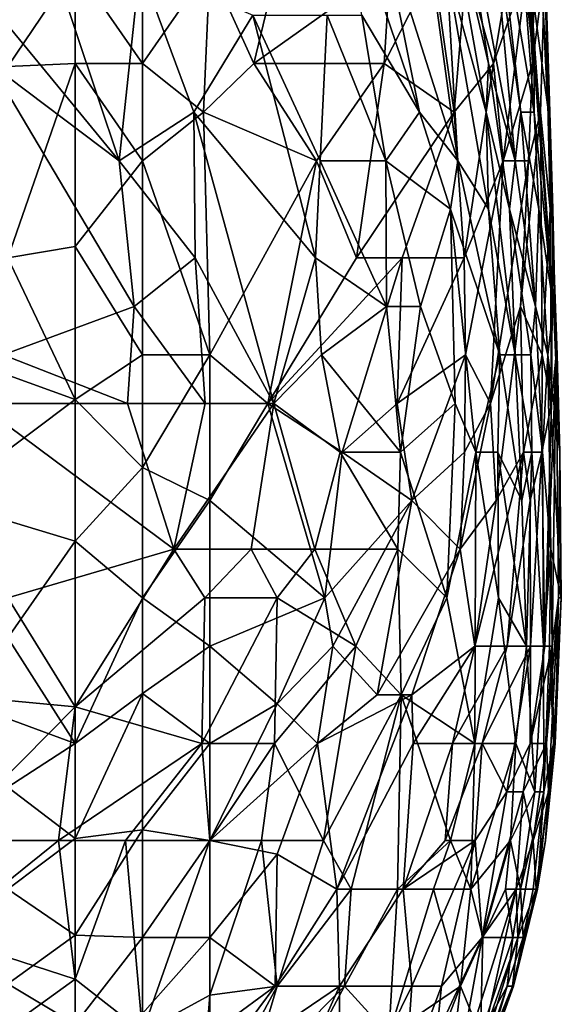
# Model space of a CAD drawing. Extents: x -0.3 to 0.3, y -0.266 to 0.266.
# Tile 416 of 430: x 0.287 to 0.3, y 0.129 to 0.153. Entities that reach past the tile are written whole.
import ezdxf

# ---------------------------------------------------------------- set-up
doc = ezdxf.new("R2010")
doc.units = 0

msp = doc.modelspace()

# ---------------------------------------------------------------- linework, layer by layer
for points in [[(0.297304, 0.157699, 1.049285), (0.29821, 0.151727, 1.039918), (0.297094, 0.156504, 1.035234)], [(0.297304, 0.157699, 1.049285), (0.298317, 0.15531, 1.06802), (0.298863, 0.149339, 1.052408)], [(0.29821, 0.151727, 1.039918), (0.297304, 0.157699, 1.049285), (0.298863, 0.149339, 1.052408)], [(0.286397, 0.151659, 1.163254), (0.288052, 0.154116, 1.165), (0.286397, 0.156504, 1.168927)], [(0.294489, 0.156504, 1.000888), (0.295552, 0.15531, 1.007132), (0.296513, 0.150533, 1.008694)], [(0.295093, 0.152922, 1.000888), (0.294489, 0.156504, 1.000888), (0.296513, 0.150533, 1.008694)], [(0.297181, 0.154116, 1.024306), (0.297094, 0.156504, 1.035234), (0.298153, 0.150533, 1.032112)], [(0.297094, 0.156504, 1.035234), (0.29821, 0.151727, 1.039918), (0.298153, 0.150533, 1.032112)], [(0.298317, 0.15531, 1.06802), (0.29832, 0.156504, 1.075826), (0.299002, 0.150533, 1.066459)], [(0.29832, 0.156504, 1.075826), (0.299064, 0.154116, 1.091438), (0.299329, 0.150533, 1.082071)], [(0.299002, 0.150533, 1.066459), (0.29832, 0.156504, 1.075826), (0.299329, 0.150533, 1.082071)], [(0.299291, 0.151727, 1.130469), (0.299391, 0.156504, 1.136713), (0.299157, 0.154116, 1.136713)], [(0.299593, 0.154116, 1.125785), (0.299391, 0.156504, 1.136713), (0.299291, 0.151727, 1.130469)], [(0.288052, 0.154116, 1.165), (0.289707, 0.151727, 1.160421), (0.289707, 0.15531, 1.164887)], [(0.289707, 0.15531, 1.164887), (0.289707, 0.151727, 1.160421), (0.291363, 0.154116, 1.161604)], [(0.295552, 0.15531, 1.007132), (0.296803, 0.154116, 1.018061), (0.297453, 0.149339, 1.0165)], [(0.296513, 0.150533, 1.008694), (0.295552, 0.15531, 1.007132), (0.297453, 0.149339, 1.0165)], [(0.298332, 0.151727, 1.139836), (0.298929, 0.15531, 1.141397), (0.297669, 0.154116, 1.147642)], [(0.298863, 0.149339, 1.052408), (0.298317, 0.15531, 1.06802), (0.299002, 0.150533, 1.066459)], [(0.299157, 0.154116, 1.136713), (0.298929, 0.15531, 1.141397), (0.298332, 0.151727, 1.139836)], [(0.299199, 0.154116, 1.097683), (0.299441, 0.15531, 1.111734), (0.299688, 0.150533, 1.105489)], [(0.299794, 0.148145, 1.105489), (0.299441, 0.15531, 1.111734), (0.299572, 0.15531, 1.11954)], [(0.299441, 0.15531, 1.111734), (0.299794, 0.148145, 1.105489), (0.299688, 0.150533, 1.105489)], [(0.299723, 0.148145, 1.113295), (0.299572, 0.15531, 1.11954), (0.299593, 0.154116, 1.125785)], [(0.299794, 0.148145, 1.105489), (0.299572, 0.15531, 1.11954), (0.299723, 0.148145, 1.113295)], [(0.286185, 0.152922, 0.969663), (0.287537, 0.154116, 0.972786), (0.289133, 0.149339, 0.97903)], [(0.286397, 0.151659, 1.163254), (0.288052, 0.151727, 1.162035), (0.288052, 0.154116, 1.165)], [(0.289133, 0.149339, 0.97903), (0.287537, 0.154116, 0.972786), (0.289642, 0.154116, 0.97903)], [(0.288052, 0.151727, 1.162035), (0.289707, 0.151727, 1.160421), (0.288052, 0.154116, 1.165)], [(0.289133, 0.149339, 0.97903), (0.289642, 0.154116, 0.97903), (0.29097, 0.150533, 0.983714)], [(0.292416, 0.152922, 0.988398), (0.29097, 0.150533, 0.983714), (0.289642, 0.154116, 0.97903)], [(0.291363, 0.154116, 1.161604), (0.289707, 0.151727, 1.160421), (0.291201, 0.150533, 1.157009)], [(0.291363, 0.154116, 1.161604), (0.291201, 0.150533, 1.157009), (0.29244, 0.151727, 1.157009)], [(0.291363, 0.154116, 1.161604), (0.29244, 0.151727, 1.157009), (0.293018, 0.154116, 1.159273)], [(0.295792, 0.154116, 1.153887), (0.293018, 0.154116, 1.159273), (0.29244, 0.151727, 1.157009)], [(0.29244, 0.151727, 1.157009), (0.295648, 0.151727, 1.150764), (0.295792, 0.154116, 1.153887)], [(0.296855, 0.154116, 1.150764), (0.295792, 0.154116, 1.153887), (0.295648, 0.151727, 1.150764)], [(0.296855, 0.154116, 1.150764), (0.295648, 0.151727, 1.150764), (0.297367, 0.150533, 1.142958)], [(0.297453, 0.149339, 1.0165), (0.296803, 0.154116, 1.018061), (0.297181, 0.154116, 1.024306)], [(0.296855, 0.154116, 1.150764), (0.297367, 0.150533, 1.142958), (0.297669, 0.154116, 1.147642)], [(0.298208, 0.148145, 1.025867), (0.297181, 0.154116, 1.024306), (0.298153, 0.150533, 1.032112)], [(0.297181, 0.154116, 1.024306), (0.298208, 0.148145, 1.025867), (0.297453, 0.149339, 1.0165)], [(0.297669, 0.154116, 1.147642), (0.297367, 0.150533, 1.142958), (0.298332, 0.151727, 1.139836)], [(0.298572, 0.149339, 1.133591), (0.299157, 0.154116, 1.136713), (0.298332, 0.151727, 1.139836)], [(0.299291, 0.151727, 1.130469), (0.299157, 0.154116, 1.136713), (0.298572, 0.149339, 1.133591)], [(0.299329, 0.150533, 1.082071), (0.299064, 0.154116, 1.091438), (0.299332, 0.151727, 1.089877)], [(0.299332, 0.151727, 1.089877), (0.299064, 0.154116, 1.091438), (0.299199, 0.154116, 1.097683)], [(0.299899, 0.144562, 1.089877), (0.299332, 0.151727, 1.089877), (0.299199, 0.154116, 1.097683)], [(0.299899, 0.144562, 1.089877), (0.299199, 0.154116, 1.097683), (0.299688, 0.150533, 1.105489)], [(0.299488, 0.150533, 1.124224), (0.299593, 0.154116, 1.125785), (0.299291, 0.151727, 1.130469)], [(0.299723, 0.148145, 1.113295), (0.299593, 0.154116, 1.125785), (0.299488, 0.150533, 1.124224)], [(0.289133, 0.149339, 0.97903), (0.285948, 0.151727, 0.969663), (0.286185, 0.152922, 0.969663)], [(0.29097, 0.150533, 0.983714), (0.292416, 0.152922, 0.988398), (0.293954, 0.14695, 0.994643)], [(0.292416, 0.152922, 0.988398), (0.294243, 0.152922, 0.996204), (0.294075, 0.149339, 0.994643)], [(0.293954, 0.14695, 0.994643), (0.292416, 0.152922, 0.988398), (0.294075, 0.149339, 0.994643)], [(0.294075, 0.149339, 0.994643), (0.294243, 0.152922, 0.996204), (0.295687, 0.149339, 1.002449)], [(0.294243, 0.152922, 0.996204), (0.295093, 0.152922, 1.000888), (0.295687, 0.149339, 1.002449)], [(0.295687, 0.149339, 1.002449), (0.295093, 0.152922, 1.000888), (0.296513, 0.150533, 1.008694)], [(0.289502, 0.145756, 0.982153), (0.285948, 0.151727, 0.969663), (0.289133, 0.149339, 0.97903)], [(0.289502, 0.145756, 0.982153), (0.286278, 0.144562, 0.975908), (0.285948, 0.151727, 0.969663)], [(0.288052, 0.151727, 1.162035), (0.286397, 0.151659, 1.163254), (0.286397, 0.14695, 1.156422)], [(0.286397, 0.14695, 1.156422), (0.288052, 0.147227, 1.155448), (0.288052, 0.151727, 1.162035)], [(0.289707, 0.149339, 1.157031), (0.289707, 0.151727, 1.160421), (0.288052, 0.151727, 1.162035)], [(0.289707, 0.149339, 1.157031), (0.288052, 0.151727, 1.162035), (0.288052, 0.147227, 1.155448)], [(0.289707, 0.151727, 1.160421), (0.289707, 0.149339, 1.157031), (0.291201, 0.150533, 1.157009)], [(0.293979, 0.149339, 1.150764), (0.29244, 0.151727, 1.157009), (0.291201, 0.150533, 1.157009)], [(0.293979, 0.149339, 1.150764), (0.295648, 0.151727, 1.150764), (0.29244, 0.151727, 1.157009)], [(0.294968, 0.14695, 1.14452), (0.295648, 0.151727, 1.150764), (0.293979, 0.149339, 1.150764)], [(0.294968, 0.14695, 1.14452), (0.297367, 0.150533, 1.142958), (0.295648, 0.151727, 1.150764)], [(0.297612, 0.14695, 1.135152), (0.298332, 0.151727, 1.139836), (0.297367, 0.150533, 1.142958)], [(0.298572, 0.149339, 1.133591), (0.298332, 0.151727, 1.139836), (0.297612, 0.14695, 1.135152)], [(0.298153, 0.150533, 1.032112), (0.29821, 0.151727, 1.039918), (0.298725, 0.148145, 1.039918)], [(0.298725, 0.148145, 1.039918), (0.29821, 0.151727, 1.039918), (0.298863, 0.149339, 1.052408)], [(0.299196, 0.149339, 1.127346), (0.299291, 0.151727, 1.130469), (0.298572, 0.149339, 1.133591)], [(0.299196, 0.149339, 1.127346), (0.299488, 0.150533, 1.124224), (0.299291, 0.151727, 1.130469)], [(0.299329, 0.150533, 1.082071), (0.299332, 0.151727, 1.089877), (0.299809, 0.145756, 1.085193)], [(0.299809, 0.145756, 1.085193), (0.299332, 0.151727, 1.089877), (0.299899, 0.144562, 1.089877)], [(0.289133, 0.149339, 0.97903), (0.29097, 0.150533, 0.983714), (0.290997, 0.14695, 0.985275)], [(0.289707, 0.149339, 1.157031), (0.291363, 0.144562, 1.147248), (0.291201, 0.150533, 1.157009)], [(0.293954, 0.14695, 0.994643), (0.292935, 0.143367, 0.993081), (0.29097, 0.150533, 0.983714)], [(0.290997, 0.14695, 0.985275), (0.29097, 0.150533, 0.983714), (0.292935, 0.143367, 0.993081)], [(0.291201, 0.150533, 1.157009), (0.291363, 0.144562, 1.147248), (0.293979, 0.149339, 1.150764)], [(0.294968, 0.14695, 1.14452), (0.296092, 0.14695, 1.141397), (0.297367, 0.150533, 1.142958)], [(0.295687, 0.149339, 1.002449), (0.296513, 0.150533, 1.008694), (0.297274, 0.148145, 1.013377)], [(0.297612, 0.14695, 1.135152), (0.297367, 0.150533, 1.142958), (0.296092, 0.14695, 1.141397)], [(0.297274, 0.148145, 1.013377), (0.296513, 0.150533, 1.008694), (0.297453, 0.149339, 1.0165)], [(0.298208, 0.148145, 1.025867), (0.298153, 0.150533, 1.032112), (0.298869, 0.144562, 1.033673)], [(0.298869, 0.144562, 1.033673), (0.298153, 0.150533, 1.032112), (0.298725, 0.148145, 1.039918)], [(0.298863, 0.149339, 1.052408), (0.299002, 0.150533, 1.066459), (0.299365, 0.145756, 1.057091)], [(0.298999, 0.145756, 1.122662), (0.299488, 0.150533, 1.124224), (0.299196, 0.149339, 1.127346)], [(0.299528, 0.144562, 1.113295), (0.299488, 0.150533, 1.124224), (0.298999, 0.145756, 1.122662)], [(0.299451, 0.148145, 1.074265), (0.299002, 0.150533, 1.066459), (0.299329, 0.150533, 1.082071)], [(0.299365, 0.145756, 1.057091), (0.299002, 0.150533, 1.066459), (0.299451, 0.148145, 1.074265)], [(0.299451, 0.148145, 1.074265), (0.299329, 0.150533, 1.082071), (0.299809, 0.145756, 1.085193)], [(0.299723, 0.148145, 1.113295), (0.299488, 0.150533, 1.124224), (0.299528, 0.144562, 1.113295)], [(0.299874, 0.144562, 1.100805), (0.299688, 0.150533, 1.105489), (0.299794, 0.148145, 1.105489)], [(0.299899, 0.144562, 1.089877), (0.299688, 0.150533, 1.105489), (0.299874, 0.144562, 1.100805)], [(0.288052, 0.147227, 1.155448), (0.289707, 0.144562, 1.149331), (0.289707, 0.149339, 1.157031)], [(0.289502, 0.145756, 0.982153), (0.289133, 0.149339, 0.97903), (0.290997, 0.14695, 0.985275)], [(0.289707, 0.144562, 1.149331), (0.291363, 0.144562, 1.147248), (0.289707, 0.149339, 1.157031)], [(0.292784, 0.143367, 1.142958), (0.293979, 0.149339, 1.150764), (0.291363, 0.144562, 1.147248)], [(0.293979, 0.149339, 1.150764), (0.292784, 0.143367, 1.142958), (0.294968, 0.14695, 1.14452)], [(0.294075, 0.149339, 0.994643), (0.295703, 0.145756, 1.002449), (0.293954, 0.14695, 0.994643)], [(0.294075, 0.149339, 0.994643), (0.295687, 0.149339, 1.002449), (0.295703, 0.145756, 1.002449)], [(0.295687, 0.149339, 1.002449), (0.297274, 0.148145, 1.013377), (0.296536, 0.145756, 1.007132)], [(0.296536, 0.145756, 1.007132), (0.295703, 0.145756, 1.002449), (0.295687, 0.149339, 1.002449)], [(0.297274, 0.148145, 1.013377), (0.297453, 0.149339, 1.0165), (0.298492, 0.144562, 1.025867)], [(0.298492, 0.144562, 1.025867), (0.297453, 0.149339, 1.0165), (0.298208, 0.148145, 1.025867)], [(0.297612, 0.14695, 1.135152), (0.297646, 0.144562, 1.130469), (0.298572, 0.149339, 1.133591)], [(0.298572, 0.149339, 1.133591), (0.297646, 0.144562, 1.130469), (0.298263, 0.143367, 1.124224)], [(0.298263, 0.143367, 1.124224), (0.299196, 0.149339, 1.127346), (0.298572, 0.149339, 1.133591)], [(0.298999, 0.145756, 1.122662), (0.299196, 0.149339, 1.127346), (0.298263, 0.143367, 1.124224)], [(0.298725, 0.148145, 1.039918), (0.298863, 0.149339, 1.052408), (0.299365, 0.145756, 1.057091)], [(0.296536, 0.145756, 1.007132), (0.297274, 0.148145, 1.013377), (0.297395, 0.143367, 1.013377)], [(0.297274, 0.148145, 1.013377), (0.298492, 0.144562, 1.025867), (0.297903, 0.142173, 1.018061)], [(0.297395, 0.143367, 1.013377), (0.297274, 0.148145, 1.013377), (0.297903, 0.142173, 1.018061)], [(0.298492, 0.144562, 1.025867), (0.298208, 0.148145, 1.025867), (0.298869, 0.144562, 1.033673)], [(0.298725, 0.148145, 1.039918), (0.299365, 0.145756, 1.057091), (0.299247, 0.144562, 1.046163)], [(0.298869, 0.144562, 1.033673), (0.298725, 0.148145, 1.039918), (0.299247, 0.144562, 1.046163)], [(0.299365, 0.145756, 1.057091), (0.299451, 0.148145, 1.074265), (0.299666, 0.144562, 1.06802)], [(0.299666, 0.144562, 1.06802), (0.299451, 0.148145, 1.074265), (0.299809, 0.145756, 1.085193)], [(0.299723, 0.148145, 1.113295), (0.299528, 0.144562, 1.113295), (0.299757, 0.143367, 1.105489)], [(0.299757, 0.143367, 1.105489), (0.299794, 0.148145, 1.105489), (0.299723, 0.148145, 1.113295)], [(0.299874, 0.144562, 1.100805), (0.299794, 0.148145, 1.105489), (0.299757, 0.143367, 1.105489)], [(0.288052, 0.143464, 1.149203), (0.288052, 0.147227, 1.155448), (0.286397, 0.14695, 1.156422)], [(0.288052, 0.143464, 1.149203), (0.289707, 0.144562, 1.149331), (0.288052, 0.147227, 1.155448)], [(0.286397, 0.14695, 1.156422), (0.284742, 0.144666, 1.153887), (0.288052, 0.143464, 1.149203)], [(0.289502, 0.145756, 0.982153), (0.290997, 0.14695, 0.985275), (0.291245, 0.143367, 0.988398)], [(0.291245, 0.143367, 0.988398), (0.290997, 0.14695, 0.985275), (0.292935, 0.143367, 0.993081)], [(0.296092, 0.14695, 1.141397), (0.294968, 0.14695, 1.14452), (0.292784, 0.143367, 1.142958)], [(0.294615, 0.142173, 1.136713), (0.296092, 0.14695, 1.141397), (0.292784, 0.143367, 1.142958)], [(0.292935, 0.143367, 0.993081), (0.293954, 0.14695, 0.994643), (0.294101, 0.144562, 0.996204)], [(0.293954, 0.14695, 0.994643), (0.295703, 0.145756, 1.002449), (0.294101, 0.144562, 0.996204)], [(0.295964, 0.143367, 1.135152), (0.296092, 0.14695, 1.141397), (0.294615, 0.142173, 1.136713)], [(0.297612, 0.14695, 1.135152), (0.295964, 0.143367, 1.135152), (0.297646, 0.144562, 1.130469)], [(0.295964, 0.143367, 1.135152), (0.297612, 0.14695, 1.135152), (0.296092, 0.14695, 1.141397)], [(0.286278, 0.144562, 0.975908), (0.289502, 0.145756, 0.982153), (0.289337, 0.143367, 0.983714)], [(0.289337, 0.143367, 0.983714), (0.289502, 0.145756, 0.982153), (0.291245, 0.143367, 0.988398)], [(0.294101, 0.144562, 0.996204), (0.295703, 0.145756, 1.002449), (0.296046, 0.142173, 1.005571)], [(0.296046, 0.142173, 1.005571), (0.295703, 0.145756, 1.002449), (0.296536, 0.145756, 1.007132)], [(0.296046, 0.142173, 1.005571), (0.296536, 0.145756, 1.007132), (0.297395, 0.143367, 1.013377)], [(0.298399, 0.140979, 1.117979), (0.298999, 0.145756, 1.122662), (0.298263, 0.143367, 1.124224)], [(0.299072, 0.142173, 1.114856), (0.298999, 0.145756, 1.122662), (0.298399, 0.140979, 1.117979)], [(0.299072, 0.142173, 1.114856), (0.299528, 0.144562, 1.113295), (0.298999, 0.145756, 1.122662)], [(0.299247, 0.144562, 1.046163), (0.299365, 0.145756, 1.057091), (0.299535, 0.142173, 1.052408)], [(0.299365, 0.145756, 1.057091), (0.299666, 0.144562, 1.06802), (0.299535, 0.142173, 1.052408)], [(0.299666, 0.144562, 1.06802), (0.299809, 0.145756, 1.085193), (0.299966, 0.142173, 1.086754)], [(0.299809, 0.145756, 1.085193), (0.299899, 0.144562, 1.089877), (0.299966, 0.142173, 1.086754)], [(0.284742, 0.140979, 1.147449), (0.288052, 0.143464, 1.149203), (0.284742, 0.144666, 1.153887)], [(0.286278, 0.144562, 0.975908), (0.289337, 0.143367, 0.983714), (0.285653, 0.143367, 0.975908)], [(0.288052, 0.143464, 1.149203), (0.289707, 0.141794, 1.14452), (0.289707, 0.144562, 1.149331)], [(0.291363, 0.144562, 1.147248), (0.289707, 0.141794, 1.14452), (0.291363, 0.140979, 1.140805)], [(0.289707, 0.141794, 1.14452), (0.291363, 0.144562, 1.147248), (0.289707, 0.144562, 1.149331)], [(0.291363, 0.144562, 1.147248), (0.291363, 0.140979, 1.140805), (0.292784, 0.143367, 1.142958)], [(0.292935, 0.143367, 0.993081), (0.294101, 0.144562, 0.996204), (0.294565, 0.142173, 0.999326)], [(0.294565, 0.142173, 0.999326), (0.294101, 0.144562, 0.996204), (0.296046, 0.142173, 1.005571)], [(0.295964, 0.143367, 1.135152), (0.296328, 0.140979, 1.128971), (0.297646, 0.144562, 1.130469)], [(0.297619, 0.142173, 1.125785), (0.297646, 0.144562, 1.130469), (0.296328, 0.140979, 1.128971)], [(0.297646, 0.144562, 1.130469), (0.297619, 0.142173, 1.125785), (0.298263, 0.143367, 1.124224)], [(0.298492, 0.144562, 1.025867), (0.298442, 0.142173, 1.024306), (0.297903, 0.142173, 1.018061)], [(0.298442, 0.142173, 1.024306), (0.298492, 0.144562, 1.025867), (0.29903, 0.140979, 1.033673)], [(0.298492, 0.144562, 1.025867), (0.298869, 0.144562, 1.033673), (0.29903, 0.140979, 1.033673)], [(0.298869, 0.144562, 1.033673), (0.299247, 0.144562, 1.046163), (0.299279, 0.142173, 1.041479)], [(0.29903, 0.140979, 1.033673), (0.298869, 0.144562, 1.033673), (0.299279, 0.142173, 1.041479)], [(0.299519, 0.142173, 1.108611), (0.299528, 0.144562, 1.113295), (0.299072, 0.142173, 1.114856)], [(0.299247, 0.144562, 1.046163), (0.299535, 0.142173, 1.052408), (0.299279, 0.142173, 1.041479)], [(0.299528, 0.144562, 1.113295), (0.299519, 0.142173, 1.108611), (0.299757, 0.143367, 1.105489)], [(0.299535, 0.142173, 1.052408), (0.299666, 0.144562, 1.06802), (0.299741, 0.139785, 1.057091)], [(0.299874, 0.144562, 1.100805), (0.299757, 0.143367, 1.105489), (0.299593, 0.137396, 1.094561)], [(0.299776, 0.137396, 1.089877), (0.299874, 0.144562, 1.100805), (0.299593, 0.137396, 1.094561)], [(0.3, 0.13859, 1.075826), (0.299666, 0.144562, 1.06802), (0.299966, 0.142173, 1.086754)], [(0.299741, 0.139785, 1.057091), (0.299666, 0.144562, 1.06802), (0.3, 0.13859, 1.075826)], [(0.299934, 0.13859, 1.086754), (0.299874, 0.144562, 1.100805), (0.299776, 0.137396, 1.089877)], [(0.299966, 0.142173, 1.086754), (0.299899, 0.144562, 1.089877), (0.299874, 0.144562, 1.100805)], [(0.299934, 0.13859, 1.086754), (0.299966, 0.142173, 1.086754), (0.299874, 0.144562, 1.100805)], [(0.288052, 0.139982, 1.142958), (0.288052, 0.143464, 1.149203), (0.284742, 0.140979, 1.147449)], [(0.290474, 0.139785, 0.989959), (0.285653, 0.143367, 0.975908), (0.289337, 0.143367, 0.983714)], [(0.286397, 0.13859, 0.983104), (0.285653, 0.143367, 0.975908), (0.290474, 0.139785, 0.989959)], [(0.288052, 0.139982, 1.142958), (0.289707, 0.141794, 1.14452), (0.288052, 0.143464, 1.149203)], [(0.289337, 0.143367, 0.983714), (0.291245, 0.143367, 0.988398), (0.290474, 0.139785, 0.989959)], [(0.291245, 0.143367, 0.988398), (0.292935, 0.143367, 0.993081), (0.290474, 0.139785, 0.989959)], [(0.290474, 0.139785, 0.989959), (0.292935, 0.143367, 0.993081), (0.292376, 0.139785, 0.994643)], [(0.294184, 0.13859, 1.130469), (0.292784, 0.143367, 1.142958), (0.291363, 0.140979, 1.140805)], [(0.292376, 0.139785, 0.994643), (0.292935, 0.143367, 0.993081), (0.293938, 0.139785, 0.999326)], [(0.292784, 0.143367, 1.142958), (0.294184, 0.13859, 1.130469), (0.294615, 0.142173, 1.136713)], [(0.293938, 0.139785, 0.999326), (0.292935, 0.143367, 0.993081), (0.294565, 0.142173, 0.999326)], [(0.295964, 0.143367, 1.135152), (0.294615, 0.142173, 1.136713), (0.296328, 0.140979, 1.128971)], [(0.297185, 0.13859, 1.014938), (0.296046, 0.142173, 1.005571), (0.297395, 0.143367, 1.013377)], [(0.297395, 0.143367, 1.013377), (0.297903, 0.142173, 1.018061), (0.297185, 0.13859, 1.014938)], [(0.298263, 0.143367, 1.124224), (0.297619, 0.142173, 1.125785), (0.297516, 0.139785, 1.121101)], [(0.297516, 0.139785, 1.121101), (0.298399, 0.140979, 1.117979), (0.298263, 0.143367, 1.124224)], [(0.299593, 0.137396, 1.094561), (0.299757, 0.143367, 1.105489), (0.299519, 0.142173, 1.108611)], [(0.293938, 0.139785, 0.999326), (0.294565, 0.142173, 0.999326), (0.29598, 0.139785, 1.007132)], [(0.294615, 0.142173, 1.136713), (0.294184, 0.13859, 1.130469), (0.296328, 0.140979, 1.128971)], [(0.294565, 0.142173, 0.999326), (0.296046, 0.142173, 1.005571), (0.29598, 0.139785, 1.007132)], [(0.29598, 0.139785, 1.007132), (0.296046, 0.142173, 1.005571), (0.297185, 0.13859, 1.014938)], [(0.296328, 0.140979, 1.128971), (0.297516, 0.139785, 1.121101), (0.297619, 0.142173, 1.125785)], [(0.297185, 0.13859, 1.014938), (0.297903, 0.142173, 1.018061), (0.297874, 0.135008, 1.024306)], [(0.297874, 0.135008, 1.024306), (0.297903, 0.142173, 1.018061), (0.298457, 0.13859, 1.025867)], [(0.298399, 0.140979, 1.117979), (0.297877, 0.137396, 1.113295), (0.299072, 0.142173, 1.114856)], [(0.298671, 0.137396, 1.10705), (0.299072, 0.142173, 1.114856), (0.297877, 0.137396, 1.113295)], [(0.297903, 0.142173, 1.018061), (0.298442, 0.142173, 1.024306), (0.298457, 0.13859, 1.025867)], [(0.298442, 0.142173, 1.024306), (0.29903, 0.140979, 1.033673), (0.299142, 0.137396, 1.036795)], [(0.298457, 0.13859, 1.025867), (0.298442, 0.142173, 1.024306), (0.299142, 0.137396, 1.036795)], [(0.299235, 0.140979, 1.110173), (0.299072, 0.142173, 1.114856), (0.298671, 0.137396, 1.10705)], [(0.299142, 0.137396, 1.036795), (0.29903, 0.140979, 1.033673), (0.299279, 0.142173, 1.041479)], [(0.299519, 0.142173, 1.108611), (0.299072, 0.142173, 1.114856), (0.299235, 0.140979, 1.110173)], [(0.299142, 0.137396, 1.036795), (0.299279, 0.142173, 1.041479), (0.299563, 0.137396, 1.047724)], [(0.29924, 0.137396, 1.100805), (0.299519, 0.142173, 1.108611), (0.299235, 0.140979, 1.110173)], [(0.299519, 0.142173, 1.108611), (0.29924, 0.137396, 1.100805), (0.299593, 0.137396, 1.094561)], [(0.299563, 0.137396, 1.047724), (0.299279, 0.142173, 1.041479), (0.299535, 0.142173, 1.052408)], [(0.299563, 0.137396, 1.047724), (0.299535, 0.142173, 1.052408), (0.299741, 0.139785, 1.057091)], [(0.3, 0.13859, 1.075826), (0.299966, 0.142173, 1.086754), (0.299934, 0.13859, 1.086754)], [(0.289707, 0.13859, 1.138382), (0.289707, 0.141794, 1.14452), (0.288052, 0.139982, 1.142958)], [(0.289707, 0.141794, 1.14452), (0.289707, 0.13859, 1.138382), (0.291363, 0.140979, 1.140805)], [(0.286397, 0.137603, 1.139836), (0.288052, 0.139982, 1.142958), (0.284742, 0.140979, 1.147449)], [(0.291363, 0.137396, 1.133625), (0.291363, 0.140979, 1.140805), (0.289707, 0.13859, 1.138382)], [(0.291363, 0.137396, 1.133625), (0.294184, 0.13859, 1.130469), (0.291363, 0.140979, 1.140805)], [(0.294184, 0.13859, 1.130469), (0.294384, 0.137396, 1.127346), (0.296328, 0.140979, 1.128971)], [(0.296328, 0.140979, 1.128971), (0.294384, 0.137396, 1.127346), (0.295473, 0.136202, 1.121101)], [(0.295473, 0.136202, 1.121101), (0.297516, 0.139785, 1.121101), (0.296328, 0.140979, 1.128971)], [(0.297516, 0.139785, 1.121101), (0.297877, 0.137396, 1.113295), (0.298399, 0.140979, 1.117979)], [(0.29924, 0.137396, 1.100805), (0.299235, 0.140979, 1.110173), (0.298671, 0.137396, 1.10705)], [(0.288052, 0.135008, 1.132802), (0.288052, 0.139982, 1.142958), (0.286397, 0.137603, 1.139836)], [(0.289707, 0.13859, 1.138382), (0.288052, 0.139982, 1.142958), (0.288052, 0.135008, 1.132802)], [(0.286397, 0.13859, 0.983104), (0.290474, 0.139785, 0.989959), (0.288052, 0.135906, 0.989959)], [(0.291234, 0.13859, 0.993081), (0.288052, 0.135906, 0.989959), (0.290474, 0.139785, 0.989959)], [(0.291234, 0.13859, 0.993081), (0.290474, 0.139785, 0.989959), (0.292376, 0.139785, 0.994643)], [(0.291234, 0.13859, 0.993081), (0.292376, 0.139785, 0.994643), (0.293018, 0.13859, 0.997749)], [(0.293018, 0.13859, 0.997749), (0.292376, 0.139785, 0.994643), (0.293938, 0.139785, 0.999326)], [(0.293018, 0.13859, 0.997749), (0.293938, 0.139785, 0.999326), (0.29495, 0.137396, 1.005571)], [(0.29495, 0.137396, 1.005571), (0.293938, 0.139785, 0.999326), (0.29598, 0.139785, 1.007132)], [(0.296066, 0.136202, 1.011816), (0.29495, 0.137396, 1.005571), (0.29598, 0.139785, 1.007132)], [(0.295473, 0.136202, 1.121101), (0.296328, 0.136202, 1.118039), (0.297516, 0.139785, 1.121101)], [(0.296066, 0.136202, 1.011816), (0.29598, 0.139785, 1.007132), (0.297185, 0.13859, 1.014938)], [(0.297877, 0.137396, 1.113295), (0.297516, 0.139785, 1.121101), (0.296328, 0.136202, 1.118039)], [(0.299706, 0.137396, 1.053969), (0.299563, 0.137396, 1.047724), (0.299741, 0.139785, 1.057091)], [(0.299706, 0.137396, 1.053969), (0.299741, 0.139785, 1.057091), (0.299807, 0.135008, 1.063336)], [(0.299741, 0.139785, 1.057091), (0.3, 0.13859, 1.075826), (0.299807, 0.135008, 1.063336)], [(0.284742, 0.136214, 0.983714), (0.286397, 0.13859, 0.983104), (0.288052, 0.135906, 0.989959)], [(0.289707, 0.136234, 1.133591), (0.289707, 0.13859, 1.138382), (0.288052, 0.135008, 1.132802)], [(0.291166, 0.135008, 0.997765), (0.288052, 0.135906, 0.989959), (0.291234, 0.13859, 0.993081)], [(0.289707, 0.136234, 1.133591), (0.291363, 0.137396, 1.133625), (0.289707, 0.13859, 1.138382)], [(0.291166, 0.135008, 0.997765), (0.291234, 0.13859, 0.993081), (0.293018, 0.13859, 0.997749)], [(0.292951, 0.135008, 1.002449), (0.291166, 0.135008, 0.997765), (0.293018, 0.13859, 0.997749)], [(0.291363, 0.137396, 1.133625), (0.293018, 0.135976, 1.127346), (0.294184, 0.13859, 1.130469)], [(0.293018, 0.13859, 0.997749), (0.29495, 0.137396, 1.005571), (0.292951, 0.135008, 1.002449)], [(0.294384, 0.137396, 1.127346), (0.294184, 0.13859, 1.130469), (0.293018, 0.135976, 1.127346)], [(0.296066, 0.136202, 1.011816), (0.297185, 0.13859, 1.014938), (0.297874, 0.135008, 1.024306)], [(0.297874, 0.135008, 1.024306), (0.298457, 0.13859, 1.025867), (0.29888, 0.135008, 1.035234)], [(0.298457, 0.13859, 1.025867), (0.299142, 0.137396, 1.036795), (0.29888, 0.135008, 1.035234)], [(0.299688, 0.133813, 1.077387), (0.299934, 0.13859, 1.086754), (0.299639, 0.135008, 1.085196)], [(0.299776, 0.137396, 1.089877), (0.299639, 0.135008, 1.085196), (0.299934, 0.13859, 1.086754)], [(0.299852, 0.135008, 1.074265), (0.299934, 0.13859, 1.086754), (0.299688, 0.133813, 1.077387)], [(0.299807, 0.135008, 1.063336), (0.3, 0.13859, 1.075826), (0.299852, 0.135008, 1.074265)], [(0.299852, 0.135008, 1.074265), (0.3, 0.13859, 1.075826), (0.299934, 0.13859, 1.086754)], [(0.284742, 0.136229, 1.138275), (0.288052, 0.135008, 1.132802), (0.286397, 0.137603, 1.139836)], [(0.289707, 0.136234, 1.133591), (0.291363, 0.135008, 1.128342), (0.291363, 0.137396, 1.133625)], [(0.291363, 0.137396, 1.133625), (0.291363, 0.135008, 1.128342), (0.293018, 0.135976, 1.127346)], [(0.292951, 0.135008, 1.002449), (0.29495, 0.137396, 1.005571), (0.294155, 0.132619, 1.010255)], [(0.293018, 0.135976, 1.127346), (0.294003, 0.135008, 1.122662), (0.294384, 0.137396, 1.127346)], [(0.294384, 0.137396, 1.127346), (0.294003, 0.135008, 1.122662), (0.295473, 0.136202, 1.121101)], [(0.294155, 0.132619, 1.010255), (0.29495, 0.137396, 1.005571), (0.296066, 0.136202, 1.011816)], [(0.296328, 0.136202, 1.118039), (0.29636, 0.135008, 1.114856), (0.297877, 0.137396, 1.113295)], [(0.297324, 0.135008, 1.110173), (0.297877, 0.137396, 1.113295), (0.29636, 0.135008, 1.114856)], [(0.297877, 0.137396, 1.113295), (0.297324, 0.135008, 1.110173), (0.298671, 0.137396, 1.10705)], [(0.297324, 0.135008, 1.110173), (0.298055, 0.135008, 1.105489), (0.298671, 0.137396, 1.10705)], [(0.29924, 0.137396, 1.100805), (0.298671, 0.137396, 1.10705), (0.298055, 0.135008, 1.105489)], [(0.298658, 0.133813, 1.096122), (0.29924, 0.137396, 1.100805), (0.298055, 0.135008, 1.105489)], [(0.299237, 0.135008, 1.092999), (0.29924, 0.137396, 1.100805), (0.298658, 0.133813, 1.096122)], [(0.29888, 0.135008, 1.035234), (0.299142, 0.137396, 1.036795), (0.299351, 0.133813, 1.046163)], [(0.299142, 0.137396, 1.036795), (0.299563, 0.137396, 1.047724), (0.299351, 0.133813, 1.046163)], [(0.299237, 0.135008, 1.092999), (0.299593, 0.137396, 1.094561), (0.29924, 0.137396, 1.100805)], [(0.299776, 0.137396, 1.089877), (0.299593, 0.137396, 1.094561), (0.299237, 0.135008, 1.092999)], [(0.299776, 0.137396, 1.089877), (0.299237, 0.135008, 1.092999), (0.299639, 0.135008, 1.085196)], [(0.299351, 0.133813, 1.046163), (0.299563, 0.137396, 1.047724), (0.299574, 0.133813, 1.053969)], [(0.299563, 0.137396, 1.047724), (0.299706, 0.137396, 1.053969), (0.299574, 0.133813, 1.053969)], [(0.299574, 0.133813, 1.053969), (0.299706, 0.137396, 1.053969), (0.299807, 0.135008, 1.063336)], [(0.288052, 0.135008, 1.132802), (0.284742, 0.136229, 1.138275), (0.286397, 0.133933, 1.13203)], [(0.284794, 0.132619, 0.989959), (0.284742, 0.136214, 0.983714), (0.288052, 0.135906, 0.989959)], [(0.289707, 0.136234, 1.133591), (0.288052, 0.135008, 1.132802), (0.288052, 0.132664, 1.127346)], [(0.289707, 0.132879, 1.125785), (0.289707, 0.136234, 1.133591), (0.288052, 0.132664, 1.127346)], [(0.289707, 0.136234, 1.133591), (0.289707, 0.132879, 1.125785), (0.291363, 0.135008, 1.128342)], [(0.295473, 0.136202, 1.121101), (0.294003, 0.135008, 1.122662), (0.296328, 0.136202, 1.118039)], [(0.294003, 0.135008, 1.122662), (0.294485, 0.131425, 1.111734), (0.296328, 0.136202, 1.118039)], [(0.294155, 0.132619, 1.010255), (0.296066, 0.136202, 1.011816), (0.294834, 0.131425, 1.014938)], [(0.296328, 0.136202, 1.118039), (0.294485, 0.131425, 1.111734), (0.29636, 0.135008, 1.114856)], [(0.294834, 0.131425, 1.014938), (0.296066, 0.136202, 1.011816), (0.295974, 0.131425, 1.019622)], [(0.295974, 0.131425, 1.019622), (0.296066, 0.136202, 1.011816), (0.297273, 0.132619, 1.024306)], [(0.296066, 0.136202, 1.011816), (0.297874, 0.135008, 1.024306), (0.297273, 0.132619, 1.024306)], [(0.287641, 0.132619, 0.994643), (0.284794, 0.132619, 0.989959), (0.288052, 0.135906, 0.989959)], [(0.291166, 0.135008, 0.997765), (0.287641, 0.132619, 0.994643), (0.288052, 0.135906, 0.989959)], [(0.291363, 0.132619, 1.122456), (0.294003, 0.135008, 1.122662), (0.293018, 0.135976, 1.127346)], [(0.291363, 0.135008, 1.128342), (0.291363, 0.132619, 1.122456), (0.293018, 0.135976, 1.127346)], [(0.288052, 0.132664, 1.127346), (0.288052, 0.135008, 1.132802), (0.286397, 0.133933, 1.13203)], [(0.287641, 0.132619, 0.994643), (0.291166, 0.135008, 0.997765), (0.289287, 0.132619, 0.997765)], [(0.291363, 0.132619, 1.002271), (0.289287, 0.132619, 0.997765), (0.291166, 0.135008, 0.997765)], [(0.289707, 0.132879, 1.125785), (0.291363, 0.132619, 1.122456), (0.291363, 0.135008, 1.128342)], [(0.291363, 0.132619, 1.002271), (0.291166, 0.135008, 0.997765), (0.292951, 0.135008, 1.002449)], [(0.291363, 0.132619, 1.122456), (0.293018, 0.132281, 1.117979), (0.294003, 0.135008, 1.122662)], [(0.291363, 0.132619, 1.002271), (0.292951, 0.135008, 1.002449), (0.292632, 0.132619, 1.005571)], [(0.292632, 0.132619, 1.005571), (0.292951, 0.135008, 1.002449), (0.294155, 0.132619, 1.010255)], [(0.294003, 0.135008, 1.122662), (0.293018, 0.132281, 1.117979), (0.294485, 0.131425, 1.111734)], [(0.29636, 0.135008, 1.114856), (0.294485, 0.131425, 1.111734), (0.296112, 0.131425, 1.105489)], [(0.29636, 0.135008, 1.114856), (0.296112, 0.131425, 1.105489), (0.297324, 0.135008, 1.110173)], [(0.297149, 0.132619, 1.103928), (0.297324, 0.135008, 1.110173), (0.296112, 0.131425, 1.105489)], [(0.297324, 0.135008, 1.110173), (0.297149, 0.132619, 1.103928), (0.298055, 0.135008, 1.105489)], [(0.298055, 0.135008, 1.105489), (0.297149, 0.132619, 1.103928), (0.297881, 0.132619, 1.099244)], [(0.297777, 0.131425, 1.030551), (0.297273, 0.132619, 1.024306), (0.297874, 0.135008, 1.024306)], [(0.297777, 0.131425, 1.030551), (0.297874, 0.135008, 1.024306), (0.29888, 0.135008, 1.035234)], [(0.297777, 0.131425, 1.030551), (0.29888, 0.135008, 1.035234), (0.298753, 0.132619, 1.038357)], [(0.297881, 0.132619, 1.099244), (0.298658, 0.133813, 1.096122), (0.298055, 0.135008, 1.105489)], [(0.299065, 0.133813, 1.091438), (0.299237, 0.135008, 1.092999), (0.298658, 0.133813, 1.096122)], [(0.298753, 0.132619, 1.038357), (0.29888, 0.135008, 1.035234), (0.299351, 0.133813, 1.046163)], [(0.299639, 0.135008, 1.085196), (0.299237, 0.135008, 1.092999), (0.299065, 0.133813, 1.091438)], [(0.299639, 0.135008, 1.085196), (0.299065, 0.133813, 1.091438), (0.299312, 0.132619, 1.082071)], [(0.299639, 0.135008, 1.085196), (0.299312, 0.132619, 1.082071), (0.299688, 0.133813, 1.077387)], [(0.299418, 0.131425, 1.063336), (0.299807, 0.135008, 1.063336), (0.299614, 0.132619, 1.066459)], [(0.299418, 0.131425, 1.063336), (0.299574, 0.133813, 1.053969), (0.299807, 0.135008, 1.063336)], [(0.299688, 0.133813, 1.077387), (0.299614, 0.132619, 1.066459), (0.299852, 0.135008, 1.074265)], [(0.299852, 0.135008, 1.074265), (0.299614, 0.132619, 1.066459), (0.299807, 0.135008, 1.063336)], [(0.286397, 0.131425, 1.125939), (0.288052, 0.132664, 1.127346), (0.286397, 0.133933, 1.13203)], [(0.298054, 0.130231, 1.088316), (0.298658, 0.133813, 1.096122), (0.297881, 0.132619, 1.099244)], [(0.299065, 0.133813, 1.091438), (0.298658, 0.133813, 1.096122), (0.298054, 0.130231, 1.088316)], [(0.298889, 0.131425, 1.083632), (0.299065, 0.133813, 1.091438), (0.298054, 0.130231, 1.088316)], [(0.298753, 0.132619, 1.038357), (0.299351, 0.133813, 1.046163), (0.298996, 0.131425, 1.046163)], [(0.299312, 0.132619, 1.082071), (0.299065, 0.133813, 1.091438), (0.298889, 0.131425, 1.083632)], [(0.298996, 0.131425, 1.046163), (0.299574, 0.133813, 1.053969), (0.299307, 0.131425, 1.05553)], [(0.299351, 0.133813, 1.046163), (0.299574, 0.133813, 1.053969), (0.298996, 0.131425, 1.046163)], [(0.299574, 0.133813, 1.053969), (0.299418, 0.131425, 1.063336), (0.299307, 0.131425, 1.05553)], [(0.29938, 0.131425, 1.071142), (0.299688, 0.133813, 1.077387), (0.299312, 0.132619, 1.082071)], [(0.299614, 0.132619, 1.066459), (0.299688, 0.133813, 1.077387), (0.29938, 0.131425, 1.071142)], [(0.289707, 0.132879, 1.125785), (0.288052, 0.132664, 1.127346), (0.288052, 0.130289, 1.121101)], [(0.289707, 0.130231, 1.118616), (0.289707, 0.132879, 1.125785), (0.288052, 0.130289, 1.121101)], [(0.289707, 0.132879, 1.125785), (0.289707, 0.130231, 1.118616), (0.291363, 0.132619, 1.122456)], [(0.284742, 0.130283, 0.994643), (0.287641, 0.132619, 0.994643), (0.288052, 0.129209, 1.002449)], [(0.284742, 0.130283, 0.994643), (0.284794, 0.132619, 0.989959), (0.287641, 0.132619, 0.994643)], [(0.288052, 0.130289, 1.121101), (0.288052, 0.132664, 1.127346), (0.286397, 0.131425, 1.125939)], [(0.288052, 0.129209, 1.002449), (0.287641, 0.132619, 0.994643), (0.289287, 0.132619, 0.997765)], [(0.288052, 0.129209, 1.002449), (0.289287, 0.132619, 0.997765), (0.289707, 0.127915, 1.008694)], [(0.289287, 0.132619, 0.997765), (0.291363, 0.132619, 1.002271), (0.289707, 0.127915, 1.008694)], [(0.289707, 0.130231, 1.118616), (0.291363, 0.130231, 1.115874), (0.291363, 0.132619, 1.122456)], [(0.289707, 0.127915, 1.008694), (0.291363, 0.132619, 1.002271), (0.291363, 0.128817, 1.010255)], [(0.291363, 0.132619, 1.122456), (0.291363, 0.130231, 1.115874), (0.293018, 0.132281, 1.117979)], [(0.293018, 0.129036, 1.014135), (0.291363, 0.128817, 1.010255), (0.292632, 0.132619, 1.005571)], [(0.291363, 0.128817, 1.010255), (0.291363, 0.132619, 1.002271), (0.292632, 0.132619, 1.005571)], [(0.293018, 0.129036, 1.014135), (0.292632, 0.132619, 1.005571), (0.294155, 0.132619, 1.010255)], [(0.294834, 0.131425, 1.014938), (0.293018, 0.129036, 1.014135), (0.294155, 0.132619, 1.010255)], [(0.295974, 0.131425, 1.019622), (0.297273, 0.132619, 1.024306), (0.296862, 0.131425, 1.024306)], [(0.297881, 0.132619, 1.099244), (0.297149, 0.132619, 1.103928), (0.296112, 0.131425, 1.105489)], [(0.297881, 0.132619, 1.099244), (0.296112, 0.131425, 1.105489), (0.296328, 0.129036, 1.096145)], [(0.297053, 0.129036, 1.091438), (0.297881, 0.132619, 1.099244), (0.296328, 0.129036, 1.096145)], [(0.296862, 0.131425, 1.024306), (0.297273, 0.132619, 1.024306), (0.297777, 0.131425, 1.030551)], [(0.298054, 0.130231, 1.088316), (0.297881, 0.132619, 1.099244), (0.297053, 0.129036, 1.091438)], [(0.298068, 0.130231, 1.036795), (0.297777, 0.131425, 1.030551), (0.298753, 0.132619, 1.038357)], [(0.298068, 0.130231, 1.036795), (0.298753, 0.132619, 1.038357), (0.298625, 0.131425, 1.039918)], [(0.298753, 0.132619, 1.038357), (0.298996, 0.131425, 1.046163), (0.298625, 0.131425, 1.039918)], [(0.298934, 0.130231, 1.075826), (0.299312, 0.132619, 1.082071), (0.298889, 0.131425, 1.083632)], [(0.29938, 0.131425, 1.071142), (0.299312, 0.132619, 1.082071), (0.298934, 0.130231, 1.075826)], [(0.299418, 0.131425, 1.063336), (0.299614, 0.132619, 1.066459), (0.29938, 0.131425, 1.071142)], [(0.292964, 0.129036, 1.108611), (0.293018, 0.132281, 1.117979), (0.291363, 0.130231, 1.115874)], [(0.293018, 0.132281, 1.117979), (0.292964, 0.129036, 1.108611), (0.294485, 0.131425, 1.111734)], [(0.286397, 0.131425, 1.125939), (0.286397, 0.129097, 1.11954), (0.288052, 0.130289, 1.121101)], [(0.294551, 0.129036, 1.103928), (0.294485, 0.131425, 1.111734), (0.292964, 0.129036, 1.108611)], [(0.294673, 0.129036, 1.019579), (0.293018, 0.129036, 1.014135), (0.294834, 0.131425, 1.014938)], [(0.294485, 0.131425, 1.111734), (0.294551, 0.129036, 1.103928), (0.296112, 0.131425, 1.105489)], [(0.296328, 0.129036, 1.096145), (0.296112, 0.131425, 1.105489), (0.294551, 0.129036, 1.103928)], [(0.294673, 0.129036, 1.019579), (0.295974, 0.131425, 1.019622), (0.29576, 0.127842, 1.027428)], [(0.294673, 0.129036, 1.019579), (0.294834, 0.131425, 1.014938), (0.295974, 0.131425, 1.019622)], [(0.295974, 0.131425, 1.019622), (0.296862, 0.131425, 1.024306), (0.29576, 0.127842, 1.027428)], [(0.29576, 0.127842, 1.027428), (0.296862, 0.131425, 1.024306), (0.297524, 0.129036, 1.035234)], [(0.296862, 0.131425, 1.024306), (0.297777, 0.131425, 1.030551), (0.297524, 0.129036, 1.035234)], [(0.298054, 0.130231, 1.088316), (0.297399, 0.126648, 1.075826), (0.298889, 0.131425, 1.083632)], [(0.298093, 0.127842, 1.074265), (0.298889, 0.131425, 1.083632), (0.297399, 0.126648, 1.075826)], [(0.297777, 0.131425, 1.030551), (0.298068, 0.130231, 1.036795), (0.297524, 0.129036, 1.035234)], [(0.298068, 0.130231, 1.036795), (0.298625, 0.131425, 1.039918), (0.298808, 0.130231, 1.047724)], [(0.298889, 0.131425, 1.083632), (0.298093, 0.127842, 1.074265), (0.298934, 0.130231, 1.075826)], [(0.298625, 0.131425, 1.039918), (0.298996, 0.131425, 1.046163), (0.298808, 0.130231, 1.047724)], [(0.2988, 0.129036, 1.066459), (0.29938, 0.131425, 1.071142), (0.298934, 0.130231, 1.075826)], [(0.299418, 0.131425, 1.063336), (0.29938, 0.131425, 1.071142), (0.2988, 0.129036, 1.066459)], [(0.298826, 0.129036, 1.060214), (0.299418, 0.131425, 1.063336), (0.2988, 0.129036, 1.066459)], [(0.298808, 0.130231, 1.047724), (0.298996, 0.131425, 1.046163), (0.299062, 0.130231, 1.05553)], [(0.299062, 0.130231, 1.05553), (0.299418, 0.131425, 1.063336), (0.298826, 0.129036, 1.060214)], [(0.298996, 0.131425, 1.046163), (0.299307, 0.131425, 1.05553), (0.299062, 0.130231, 1.05553)], [(0.299062, 0.130231, 1.05553), (0.299307, 0.131425, 1.05553), (0.299418, 0.131425, 1.063336)], [(0.288052, 0.128099, 1.114856), (0.288052, 0.130289, 1.121101), (0.286397, 0.129097, 1.11954)], [(0.289707, 0.130231, 1.118616), (0.288052, 0.130289, 1.121101), (0.288052, 0.128099, 1.114856)], [(0.284742, 0.130283, 0.994643), (0.288052, 0.129209, 1.002449), (0.286397, 0.128007, 1.002449)], [(0.289707, 0.128362, 1.113295), (0.289707, 0.130231, 1.118616), (0.288052, 0.128099, 1.114856)], [(0.289707, 0.128362, 1.113295), (0.291363, 0.130231, 1.115874), (0.289707, 0.130231, 1.118616)], [(0.291363, 0.127854, 1.108611), (0.291363, 0.130231, 1.115874), (0.289707, 0.128362, 1.113295)], [(0.291363, 0.130231, 1.115874), (0.291363, 0.127854, 1.108611), (0.292964, 0.129036, 1.108611)], [(0.298054, 0.130231, 1.088316), (0.297053, 0.129036, 1.091438), (0.296929, 0.127842, 1.086754)], [(0.297399, 0.126648, 1.075826), (0.298054, 0.130231, 1.088316), (0.296929, 0.127842, 1.086754)], [(0.298013, 0.127842, 1.046163), (0.297524, 0.129036, 1.035234), (0.298068, 0.130231, 1.036795)], [(0.297824, 0.126648, 1.06802), (0.2988, 0.129036, 1.066459), (0.298934, 0.130231, 1.075826)], [(0.297824, 0.126648, 1.06802), (0.298934, 0.130231, 1.075826), (0.298093, 0.127842, 1.074265)], [(0.298013, 0.127842, 1.046163), (0.298808, 0.130231, 1.047724), (0.298667, 0.129036, 1.052408)], [(0.298013, 0.127842, 1.046163), (0.298068, 0.130231, 1.036795), (0.298808, 0.130231, 1.047724)], [(0.298667, 0.129036, 1.052408), (0.299062, 0.130231, 1.05553), (0.298826, 0.129036, 1.060214)], [(0.298808, 0.130231, 1.047724), (0.299062, 0.130231, 1.05553), (0.298667, 0.129036, 1.052408)], [(0.286397, 0.129097, 1.11954), (0.284742, 0.126952, 1.114856), (0.288052, 0.128099, 1.114856)], [(0.286397, 0.128007, 1.002449), (0.288052, 0.129209, 1.002449), (0.289707, 0.127915, 1.008694)], [(0.291095, 0.125454, 1.018061), (0.293018, 0.129036, 1.014135), (0.292304, 0.126648, 1.018061)], [(0.293018, 0.129036, 1.014135), (0.291095, 0.125454, 1.018061), (0.291363, 0.128817, 1.010255)], [(0.291363, 0.127854, 1.108611), (0.291363, 0.126873, 1.105489), (0.292964, 0.129036, 1.108611)], [(0.291363, 0.126873, 1.105489), (0.294551, 0.129036, 1.103928), (0.292964, 0.129036, 1.108611)], [(0.291363, 0.126873, 1.105489), (0.292953, 0.125454, 1.096122), (0.294551, 0.129036, 1.103928)], [(0.294673, 0.129036, 1.019579), (0.292304, 0.126648, 1.018061), (0.293018, 0.129036, 1.014135)], [(0.292761, 0.125454, 1.022745), (0.292304, 0.126648, 1.018061), (0.294673, 0.129036, 1.019579)], [(0.29576, 0.127842, 1.027428), (0.292761, 0.125454, 1.022745), (0.294673, 0.129036, 1.019579)], [(0.294551, 0.129036, 1.103928), (0.292953, 0.125454, 1.096122), (0.294563, 0.125454, 1.089877)], [(0.294551, 0.129036, 1.103928), (0.294563, 0.125454, 1.089877), (0.296328, 0.129036, 1.096145)], [(0.296155, 0.126648, 1.086754), (0.296328, 0.129036, 1.096145), (0.294563, 0.125454, 1.089877)], [(0.296122, 0.125454, 1.038357), (0.29576, 0.127842, 1.027428), (0.297524, 0.129036, 1.035234)], [(0.297524, 0.129036, 1.035234), (0.297254, 0.126648, 1.04304), (0.296122, 0.125454, 1.038357)], [(0.296328, 0.129036, 1.096145), (0.296155, 0.126648, 1.086754), (0.297053, 0.129036, 1.091438)], [(0.296929, 0.127842, 1.086754), (0.297053, 0.129036, 1.091438), (0.296155, 0.126648, 1.086754)], [(0.297524, 0.129036, 1.035234), (0.298013, 0.127842, 1.046163), (0.297254, 0.126648, 1.04304)], [(0.2988, 0.129036, 1.066459), (0.297824, 0.126648, 1.06802), (0.297984, 0.126682, 1.060214)], [(0.298667, 0.129036, 1.052408), (0.297874, 0.126648, 1.053969), (0.298013, 0.127842, 1.046163)], [(0.297984, 0.126682, 1.060214), (0.297874, 0.126648, 1.053969), (0.298667, 0.129036, 1.052408)], [(0.297984, 0.126682, 1.060214), (0.298826, 0.129036, 1.060214), (0.2988, 0.129036, 1.066459)], [(0.298667, 0.129036, 1.052408), (0.298826, 0.129036, 1.060214), (0.297984, 0.126682, 1.060214)], [(0.291363, 0.128817, 1.010255), (0.291095, 0.125454, 1.018061), (0.289707, 0.127915, 1.008694)]]:
    msp.add_3dface(points)

doc.saveas('drawing.dxf')
